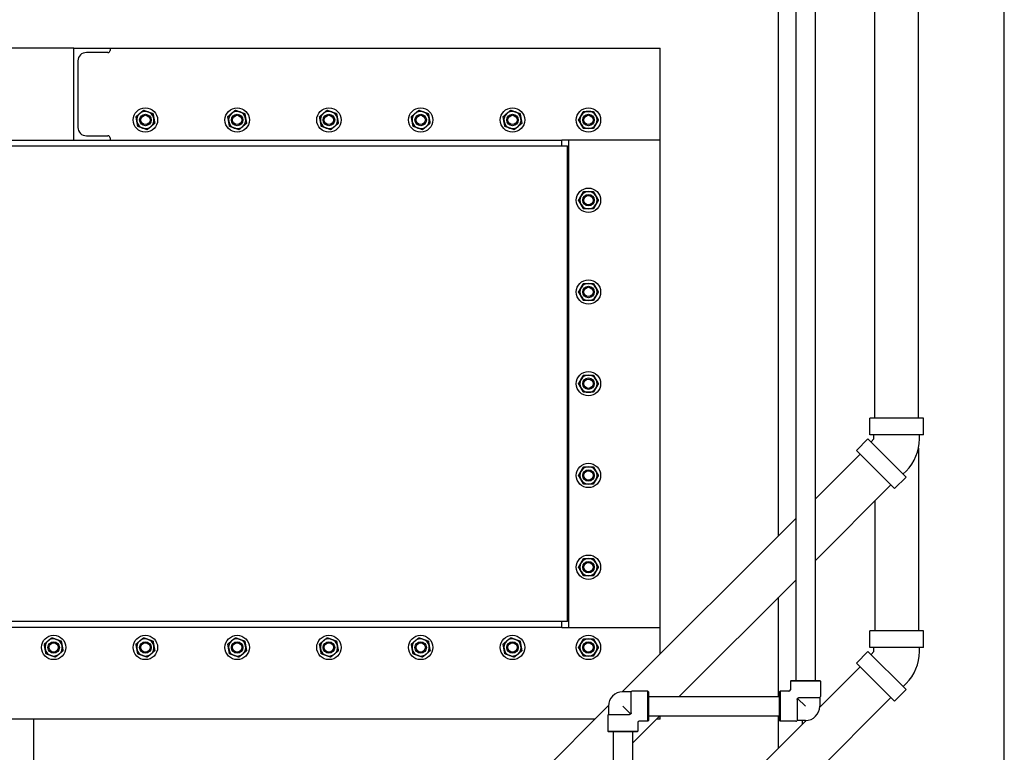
# Model space of a CAD drawing. Header units: inches. Extents: x 24 to 1128, y -58 to 748.
# Tile 327 of 656: x 451 to 494, y 606 to 638. Entities that reach past the tile are written whole.
import ezdxf

# ---------------------------------------------------------------- set-up
doc = ezdxf.new("R2010")
doc.units = ezdxf.units.IN
doc.header["$LTSCALE"] = 32
doc.header["$MEASUREMENT"] = 0
doc.layers.add('Dimension (ANSI)', color=7, linetype='Continuous', lineweight=25)
doc.layers.add('Visible (ANSI)', color=7, linetype='Continuous', lineweight=30)
doc.styles.add('Note Text (ANSI)', font='tahoma.ttf')
doc.dimstyles.new('SB Fraction-16 (ANSI)', dxfattribs={"dimscale": 32, "dimtxt": 0.125, "dimasz": 0.098425, "dimexe": 0.125, "dimexo": 0.0625, "dimgap": 0.031496, "dimtad": 0, "dimtih": 1, "dimtoh": 1, "dimdec": 4, "dimrnd": 1e-08, "dimzin": 0, "dimdsep": 46, "dimlunit": 5, "dimtxsty": 'Note Text (ANSI)', "dimcen": 0.09, "dimdle": 0.393701, "dimclrd": 256, "dimclre": 256, "dimclrt": 256, "dimadec": 0, "dimazin": 3, "dimtfac": 0.96, "dimtofl": 0, "dimtmove": 0, "dimatfit": 3, "dimfxl": 1, "dimfrac": 2, "dimtolj": 1, "dimtzin": 12, "dimlwd": -1, "dimlwe": -1, "dimarcsym": 0})

# ---------------------------------------------------------------- blocks, each defined once
blk = doc.blocks.new('*D19')
at = {"layer": 'Defpoints', "color": 0, "transparency": 16777216}
for p in [(494.281, 695.44), (330.501, 563.44), (494.281, 563.44)]:
    blk.add_point(p, dxfattribs=at)
at = {"layer": 'Dimension (ANSI)', "transparency": 16777216}
for p, q in [((492.281, 695.44), (326.501, 695.44)), ((330.501, 692.29), (330.501, 632.531)), ((330.501, 566.589), (330.501, 626.349)), ((492.281, 563.44), (326.501, 563.44))]:
    blk.add_line(p, q, dxfattribs=at)
for points in [[(329.976, 692.29), (331.026, 692.29), (330.501, 695.44)], [(329.976, 566.589), (331.026, 566.589), (330.501, 563.44)]]:
    blk.add_solid(points, dxfattribs=at)
at = {"layer": 'Dimension (ANSI)', "transparency": 16777216, "insert": (326.421, 631.523), "char_height": 4, "attachment_point": 1, "style": 'Note Text (ANSI)'}
blk.add_mtext('\\A1;132', dxfattribs=at)

msp = doc.modelspace()

# ---------------------------------------------------------------- linework, layer by layer
at = {"layer": 'Visible (ANSI)'}
for p, q in [((494.28063, 563.43978), (494.28063, 695.43978)), ((485.19159, 684.36904), (485.19159, 609.00428)), ((486.03159, 684.36904), (486.03159, 609.00428)), ((490.53909, 620.43154), (490.53909, 683.83772)), ((488.63909, 620.43154), (488.63909, 665.65029)), ((484.43909, 615.31504), (484.43909, 665.21904)), ((453.71813, 636.56478), (405.71813, 636.56478)), ((453.71813, 633.06478), (453.71813, 636.56478)), ((453.71813, 636.56478), (455.30213, 636.56478)), ((455.30213, 636.56478), (479.28063, 636.56478)), ((455.30213, 636.56478), (455.30213, 636.47278)), ((479.28063, 632.56478), (479.28063, 636.56478)), ((455.21013, 636.38078), (454.27013, 636.38078)), ((453.90213, 636.01278), (453.90213, 633.11678)), ((453.71813, 632.56478), (453.71813, 633.06478)), ((454.27013, 632.74878), (455.21013, 632.74878)), ((455.30213, 632.65678), (455.30213, 632.56478)), ((426.94495, 632.31478), (475.24154, 632.31478)), ((426.96813, 632.56478), (474.99154, 632.56478)), ((474.99154, 632.31478), (474.99154, 632.56478)), ((479.28063, 632.56478), (474.99154, 632.56478)), ((475.24154, 611.56478), (475.24154, 632.31478)), ((475.24154, 611.56478), (475.24154, 632.31478)), ((479.28063, 632.56478), (475.28063, 632.56478)), ((475.28063, 632.56478), (475.28063, 611.31478)), ((479.28063, 611.31478), (479.28063, 632.56478)), ((490.76459, 620.43154), (488.41359, 620.43154)), ((488.41359, 619.71354), (488.41359, 620.43154)), ((490.76459, 619.71354), (490.76459, 620.43154)), ((488.33928, 619.53414), (487.83158, 619.02643)), ((488.33928, 619.53414), (490.00169, 617.87173)), ((490.76459, 619.71354), (488.41359, 619.71354)), ((488.59909, 619.53161), (488.47045, 619.40297)), ((488.59909, 619.53161), (488.59909, 619.71354)), ((490.57909, 619.53161), (490.57909, 619.71354)), ((486.03159, 616.90754), (487.99103, 618.86698)), ((487.83158, 619.02643), (489.49399, 617.36403)), ((490.53909, 619.13563), (490.53909, 611.16198)), ((489.99916, 618.13154), (489.87052, 618.0029)), ((490.00169, 617.87173), (489.49399, 617.36403)), ((486.03159, 614.22054), (489.33453, 617.52348)), ((488.63909, 616.82804), (488.63909, 611.16198)), ((477.62793, 608.50388), (485.19159, 616.06754)), ((480.11033, 608.29928), (485.19159, 613.38054)), ((484.43909, 608.29928), (484.43909, 612.62804)), ((475.24154, 611.56478), (426.94495, 611.56478)), ((474.99154, 611.31478), (474.99154, 611.56478)), ((474.99154, 611.31478), (426.96813, 611.31478)), ((474.99154, 611.31478), (479.28063, 611.31478)), ((475.28063, 611.31478), (479.28063, 611.31478)), ((479.28063, 610.15658), (479.28063, 611.31478)), ((490.76459, 611.16198), (488.41359, 611.16198)), ((488.41359, 610.44398), (488.41359, 611.16198)), ((490.76459, 610.44398), (490.76459, 611.16198)), ((490.76459, 610.44398), (488.41359, 610.44398)), ((488.59909, 610.26205), (488.59909, 610.44398)), ((490.57909, 610.26205), (490.57909, 610.44398)), ((488.33928, 610.26458), (487.83158, 609.75688)), ((488.33928, 610.26458), (490.00169, 608.60217)), ((488.59909, 610.26205), (488.47045, 610.13341)), ((487.99103, 609.59742), (486.23547, 607.84186)), ((487.83158, 609.75688), (489.49399, 608.09447)), ((484.98659, 609.00428), (484.95534, 608.97303)), ((484.98659, 609.00428), (486.23659, 609.00428)), ((486.23659, 609.00428), (486.26784, 608.97303)), ((486.26784, 608.97303), (484.95534, 608.97303)), ((484.95534, 608.97303), (484.95534, 608.59803)), ((486.26784, 608.97303), (486.26784, 608.29878)), ((490.00169, 608.60217), (489.49399, 608.09447)), ((489.99916, 608.86198), (489.87052, 608.73334)), ((478.0157, 608.50428), (477.65033, 608.50428)), ((478.0157, 607.58285), (478.0157, 608.50428)), ((478.74408, 608.53553), (478.06983, 608.53553)), ((478.74408, 607.22303), (478.74408, 608.53553)), ((478.77533, 608.50428), (478.74408, 608.53553)), ((478.77533, 608.50428), (478.77533, 607.25428)), ((478.77533, 608.29928), (484.48659, 608.29928)), ((484.48659, 608.50428), (484.51784, 608.53553)), ((484.48659, 607.25428), (484.48659, 608.50428)), ((484.51784, 608.53553), (484.51784, 607.22303)), ((484.89284, 608.53553), (484.51784, 608.53553)), ((489.33453, 608.25392), (484.64995, 603.56934)), ((485.24622, 608.17571), (485.24622, 607.25428)), ((485.61159, 607.87928), (485.27221, 608.21866)), ((486.23659, 608.24465), (485.31517, 608.24465)), ((486.23659, 608.24465), (486.23659, 607.87928)), ((473.59689, 604.47284), (477.02573, 607.90168)), ((477.02533, 607.87928), (477.02533, 607.51391)), ((477.98971, 607.5399), (477.65033, 607.87928)), ((476.43883, 607.31478), (448.55213, 607.31478)), ((451.96813, 607.31478), (451.96813, 585.93978)), ((476.99408, 607.45978), (476.99408, 606.78553)), ((477.02533, 607.51391), (477.94676, 607.51391)), ((478.07033, 606.25928), (479.27033, 607.45928)), ((478.77533, 607.45928), (484.48659, 607.45928)), ((479.28063, 607.31478), (479.12583, 607.31478)), ((479.28063, 607.31478), (479.28063, 607.45928)), ((484.43909, 606.04549), (484.43909, 607.45928)), ((478.30658, 607.16053), (478.30658, 606.78553)), ((478.74408, 607.22303), (478.36908, 607.22303)), ((478.77533, 607.25428), (478.74408, 607.22303)), ((485.64901, 607.2554), (483.30645, 604.91284)), ((484.48659, 607.25428), (484.51784, 607.22303)), ((485.19209, 607.22303), (484.51784, 607.22303)), ((485.61159, 607.25428), (485.24622, 607.25428)), ((485.48909, 607.09549), (485.48909, 607.25428)), ((485.59409, 607.25428), (485.59409, 607.20049)), ((476.99408, 606.78553), (478.30658, 606.78553)), ((477.02533, 606.75428), (476.99408, 606.78553)), ((478.27533, 606.75428), (477.02533, 606.75428)), ((477.23033, 606.75428), (477.23033, 591.83478)), ((478.07033, 606.75428), (478.07033, 591.83478)), ((478.27533, 606.75428), (478.30658, 606.78553))]:
    msp.add_line(p, q, dxfattribs=at)
for centre, radius in [((456.84313, 633.43978), 0.53125), ((460.84313, 633.43978), 0.53125), ((464.84313, 633.43978), 0.53125), ((468.84313, 633.43978), 0.53125), ((472.84313, 633.43978), 0.53125), ((476.15563, 633.43978), 0.53125), ((456.84313, 633.43978), 0.25014), ((456.84313, 633.43978), 0.25), ((456.84313, 633.43978), 0.20281), ((460.84313, 633.43978), 0.25014), ((460.84313, 633.43978), 0.25), ((460.84313, 633.43978), 0.20281), ((464.84313, 633.43978), 0.25014), ((464.84313, 633.43978), 0.25), ((464.84313, 633.43978), 0.20281), ((468.84313, 633.43978), 0.25014), ((468.84313, 633.43978), 0.25), ((468.84313, 633.43978), 0.20281), ((472.84313, 633.43978), 0.25014), ((472.84313, 633.43978), 0.25), ((472.84313, 633.43978), 0.20281), ((476.15563, 633.43978), 0.25014), ((476.15563, 633.43978), 0.25), ((476.15563, 633.43978), 0.20281), ((476.15563, 629.93978), 0.53125), ((476.15563, 629.93978), 0.25014), ((476.15563, 629.93978), 0.25), ((476.15563, 629.93978), 0.20281), ((476.15563, 625.93978), 0.53125), ((476.15563, 625.93978), 0.25014), ((476.15563, 625.93978), 0.25), ((476.15563, 625.93978), 0.20281), ((476.15563, 621.93978), 0.53125), ((476.15563, 621.93978), 0.25014), ((476.15563, 621.93978), 0.25), ((476.15563, 621.93978), 0.20281), ((476.15563, 617.93978), 0.53125), ((476.15563, 617.93978), 0.25014), ((476.15563, 617.93978), 0.25), ((476.15563, 617.93978), 0.20281), ((476.15563, 613.93978), 0.53125), ((476.15563, 613.93978), 0.25014), ((476.15563, 613.93978), 0.25), ((476.15563, 613.93978), 0.20281), ((452.84313, 610.43978), 0.53125), ((456.84313, 610.43978), 0.53125), ((460.84313, 610.43978), 0.53125), ((464.84313, 610.43978), 0.53125), ((468.84313, 610.43978), 0.53125), ((472.84313, 610.43978), 0.53125), ((476.15563, 610.43978), 0.53125), ((452.84313, 610.43978), 0.25014), ((452.84313, 610.43978), 0.25), ((452.84313, 610.43978), 0.20281), ((456.84313, 610.43978), 0.25014), ((456.84313, 610.43978), 0.25), ((456.84313, 610.43978), 0.20281), ((460.84313, 610.43978), 0.25014), ((460.84313, 610.43978), 0.25), ((460.84313, 610.43978), 0.20281), ((464.84313, 610.43978), 0.25014), ((464.84313, 610.43978), 0.25), ((464.84313, 610.43978), 0.20281), ((468.84313, 610.43978), 0.25014), ((468.84313, 610.43978), 0.25), ((468.84313, 610.43978), 0.20281), ((472.84313, 610.43978), 0.25014), ((472.84313, 610.43978), 0.25), ((472.84313, 610.43978), 0.20281), ((476.15563, 610.43978), 0.25014), ((476.15563, 610.43978), 0.25), ((476.15563, 610.43978), 0.20281)]:
    msp.add_circle(centre, radius, dxfattribs=at)
for centre, radius, start, end in [((455.21013, 636.47278), 0.092, 270, 0), ((454.27013, 636.01278), 0.368, 90, 180), ((456.84313, 633.43978), 0.375, 130.16068, 190.16068), ((456.84313, 633.43978), 0.375, 70.16068, 130.16068), ((456.84313, 633.43978), 0.375, 10.16068, 70.16068), ((456.84313, 633.43978), 0.375, 310.16068, 10.16068), ((460.84313, 633.43978), 0.375, 130.16068, 190.16068), ((460.84313, 633.43978), 0.375, 70.16068, 130.16068), ((460.84313, 633.43978), 0.375, 10.16068, 70.16068), ((460.84313, 633.43978), 0.375, 310.16068, 10.16068), ((464.84313, 633.43978), 0.375, 130.16068, 190.16068), ((464.84313, 633.43978), 0.375, 70.16068, 130.16068), ((464.84313, 633.43978), 0.375, 10.16068, 70.16068), ((464.84313, 633.43978), 0.375, 310.16068, 10.16068), ((468.84313, 633.43978), 0.375, 130.16068, 190.16068), ((468.84313, 633.43978), 0.375, 70.16068, 130.16068), ((468.84313, 633.43978), 0.375, 10.16068, 70.16068), ((468.84313, 633.43978), 0.375, 310.16068, 10.16068), ((472.84313, 633.43978), 0.375, 130.16068, 190.16068), ((472.84313, 633.43978), 0.375, 70.16068, 130.16068), ((472.84313, 633.43978), 0.375, 10.16068, 70.16068), ((472.84313, 633.43978), 0.375, 310.16068, 10.16068), ((476.15563, 633.43978), 0.375, 150, 210), ((476.15563, 633.43978), 0.375, 90, 150), ((476.15563, 633.43978), 0.375, 30, 90), ((476.15563, 633.43978), 0.375, 330, 30), ((454.27013, 633.11678), 0.368, 180, 270), ((456.84313, 633.43978), 0.375, 190.16068, 250.16068), ((456.84313, 633.43978), 0.375, 250.16068, 310.16068), ((460.84313, 633.43978), 0.375, 190.16068, 250.16068), ((460.84313, 633.43978), 0.375, 250.16068, 310.16068), ((464.84313, 633.43978), 0.375, 190.16068, 250.16068), ((464.84313, 633.43978), 0.375, 250.16068, 310.16068), ((468.84313, 633.43978), 0.375, 190.16068, 250.16068), ((468.84313, 633.43978), 0.375, 250.16068, 310.16068), ((472.84313, 633.43978), 0.375, 190.16068, 250.16068), ((472.84313, 633.43978), 0.375, 250.16068, 310.16068), ((476.15563, 633.43978), 0.375, 210, 270), ((476.15563, 633.43978), 0.375, 270, 330), ((455.21013, 632.65678), 0.092, 0, 90), ((476.15563, 629.93978), 0.375, 150, 210), ((476.15563, 629.93978), 0.375, 90, 150), ((476.15563, 629.93978), 0.375, 30, 90), ((476.15563, 629.93978), 0.375, 330, 30), ((476.15563, 629.93978), 0.375, 210, 270), ((476.15563, 629.93978), 0.375, 270, 330), ((476.15563, 625.93978), 0.375, 90, 150), ((476.15563, 625.93978), 0.375, 30, 90), ((476.15563, 625.93978), 0.375, 150, 210), ((476.15563, 625.93978), 0.375, 210, 270), ((476.15563, 625.93978), 0.375, 270, 330), ((476.15563, 625.93978), 0.375, 330, 30), ((476.15563, 621.93978), 0.375, 90, 150), ((476.15563, 621.93978), 0.375, 30, 90), ((476.15563, 621.93978), 0.375, 150, 210), ((476.15563, 621.93978), 0.375, 330, 30), ((476.15563, 621.93978), 0.375, 210, 270), ((476.15563, 621.93978), 0.375, 270, 330), ((488.59909, 619.53161), 1.98, 315, 0), ((476.15563, 617.93978), 0.375, 150, 210), ((476.15563, 617.93978), 0.375, 90, 150), ((476.15563, 617.93978), 0.375, 30, 90), ((476.15563, 617.93978), 0.375, 330, 30), ((476.15563, 617.93978), 0.375, 210, 270), ((476.15563, 617.93978), 0.375, 270, 330), ((476.15563, 613.93978), 0.375, 90, 150), ((476.15563, 613.93978), 0.375, 30, 90), ((476.15563, 613.93978), 0.375, 150, 210), ((476.15563, 613.93978), 0.375, 210, 270), ((476.15563, 613.93978), 0.375, 270, 330), ((476.15563, 613.93978), 0.375, 330, 30), ((452.84313, 610.43978), 0.375, 130.16068, 190.16068), ((452.84313, 610.43978), 0.375, 70.16068, 130.16068), ((452.84313, 610.43978), 0.375, 10.16068, 70.16068), ((456.84313, 610.43978), 0.375, 130.16068, 190.16068), ((456.84313, 610.43978), 0.375, 70.16068, 130.16068), ((456.84313, 610.43978), 0.375, 10.16068, 70.16068), ((460.84313, 610.43978), 0.375, 130.16068, 190.16068), ((460.84313, 610.43978), 0.375, 70.16068, 130.16068), ((460.84313, 610.43978), 0.375, 10.16068, 70.16068), ((464.84313, 610.43978), 0.375, 130.16068, 190.16068), ((464.84313, 610.43978), 0.375, 70.16068, 130.16068), ((464.84313, 610.43978), 0.375, 10.16068, 70.16068), ((468.84313, 610.43978), 0.375, 130.16068, 190.16068), ((468.84313, 610.43978), 0.375, 70.16068, 130.16068), ((468.84313, 610.43978), 0.375, 10.16068, 70.16068), ((472.84313, 610.43978), 0.375, 130.16068, 190.16068), ((472.84313, 610.43978), 0.375, 70.16068, 130.16068), ((472.84313, 610.43978), 0.375, 10.16068, 70.16068), ((476.15563, 610.43978), 0.375, 90, 150), ((476.15563, 610.43978), 0.375, 30, 90), ((452.84313, 610.43978), 0.375, 190.16068, 250.16068), ((452.84313, 610.43978), 0.375, 310.16068, 10.16068), ((456.84313, 610.43978), 0.375, 190.16068, 250.16068), ((456.84313, 610.43978), 0.375, 310.16068, 10.16068), ((460.84313, 610.43978), 0.375, 190.16068, 250.16068), ((460.84313, 610.43978), 0.375, 310.16068, 10.16068), ((464.84313, 610.43978), 0.375, 190.16068, 250.16068), ((464.84313, 610.43978), 0.375, 310.16068, 10.16068), ((468.84313, 610.43978), 0.375, 190.16068, 250.16068), ((468.84313, 610.43978), 0.375, 310.16068, 10.16068), ((472.84313, 610.43978), 0.375, 190.16068, 250.16068), ((472.84313, 610.43978), 0.375, 310.16068, 10.16068), ((476.15563, 610.43978), 0.375, 150, 210), ((476.15563, 610.43978), 0.375, 330, 30), ((452.84313, 610.43978), 0.375, 250.16068, 310.16068), ((456.84313, 610.43978), 0.375, 250.16068, 310.16068), ((460.84313, 610.43978), 0.375, 250.16068, 310.16068), ((464.84313, 610.43978), 0.375, 250.16068, 310.16068), ((468.84313, 610.43978), 0.375, 250.16068, 310.16068), ((472.84313, 610.43978), 0.375, 250.16068, 310.16068), ((476.15563, 610.43978), 0.375, 210, 270), ((476.15563, 610.43978), 0.375, 270, 330), ((488.59909, 610.26205), 1.98, 315, 0), ((484.89284, 608.59803), 0.0625, 270, 0), ((477.65033, 607.87928), 0.625, 90, 180), ((478.06983, 608.47303), 0.0625, 90, 150), ((486.20534, 608.29878), 0.0625, 300, 0), ((485.61159, 607.87928), 0.625, 270, 0), ((477.05658, 607.45978), 0.0625, 120, 180), ((478.36908, 607.16053), 0.0625, 90, 180), ((485.19209, 607.28553), 0.0625, 270, 330)]:
    msp.add_arc(centre, radius, start, end, dxfattribs=at)
for points in [[(456.43582, 633.58674), (456.52449, 633.66157), (456.60128, 633.72637)], [(456.47401, 633.37363), (456.45629, 633.47253), (456.43582, 633.58674)], [(456.60128, 633.72637), (456.67807, 633.79117), (456.76675, 633.866)], [(456.76675, 633.866), (456.87588, 633.82662), (456.9704, 633.79252)], [(456.9704, 633.79252), (457.06492, 633.75842), (457.17406, 633.71904)], [(457.17406, 633.71904), (457.19453, 633.60484), (457.21225, 633.50593)], [(457.21225, 633.50593), (457.22998, 633.40703), (457.25045, 633.29282)], [(460.43582, 633.58674), (460.52449, 633.66157), (460.60128, 633.72637)], [(460.47401, 633.37363), (460.45629, 633.47253), (460.43582, 633.58674)], [(460.60128, 633.72637), (460.67807, 633.79117), (460.76675, 633.866)], [(460.76675, 633.866), (460.87588, 633.82662), (460.9704, 633.79252)], [(460.9704, 633.79252), (461.06492, 633.75842), (461.17406, 633.71904)], [(461.17406, 633.71904), (461.19453, 633.60484), (461.21225, 633.50593)], [(461.21225, 633.50593), (461.22998, 633.40703), (461.25045, 633.29282)], [(464.43582, 633.58674), (464.52449, 633.66157), (464.60128, 633.72637)], [(464.47401, 633.37363), (464.45629, 633.47253), (464.43582, 633.58674)], [(464.60128, 633.72637), (464.67807, 633.79117), (464.76675, 633.866)], [(464.76675, 633.866), (464.87588, 633.82662), (464.9704, 633.79252)], [(464.9704, 633.79252), (465.06492, 633.75842), (465.17406, 633.71904)], [(465.17406, 633.71904), (465.19453, 633.60484), (465.21225, 633.50593)], [(465.21225, 633.50593), (465.22998, 633.40703), (465.25045, 633.29282)], [(468.43582, 633.58674), (468.52449, 633.66157), (468.60128, 633.72637)], [(468.47401, 633.37363), (468.45629, 633.47253), (468.43582, 633.58674)], [(468.60128, 633.72637), (468.67807, 633.79117), (468.76675, 633.866)], [(468.76675, 633.866), (468.87588, 633.82662), (468.9704, 633.79252)], [(468.9704, 633.79252), (469.06492, 633.75842), (469.17406, 633.71904)], [(469.17406, 633.71904), (469.19453, 633.60484), (469.21225, 633.50593)], [(469.21225, 633.50593), (469.22998, 633.40703), (469.25045, 633.29282)], [(472.43582, 633.58674), (472.52449, 633.66157), (472.60128, 633.72637)], [(472.47401, 633.37363), (472.45629, 633.47253), (472.43582, 633.58674)], [(472.60128, 633.72637), (472.67807, 633.79117), (472.76675, 633.866)], [(472.76675, 633.866), (472.87588, 633.82662), (472.9704, 633.79252)], [(472.9704, 633.79252), (473.06492, 633.75842), (473.17406, 633.71904)], [(473.17406, 633.71904), (473.19453, 633.60484), (473.21225, 633.50593)], [(473.21225, 633.50593), (473.22998, 633.40703), (473.25045, 633.29282)], [(475.72262, 633.43978), (475.78063, 633.54026), (475.83087, 633.62728)], [(475.83087, 633.62728), (475.88111, 633.7143), (475.93913, 633.81478)], [(475.93913, 633.81478), (476.05515, 633.81478), (476.15563, 633.81478)], [(476.15563, 633.81478), (476.25611, 633.81478), (476.37214, 633.81478)], [(476.37214, 633.81478), (476.43015, 633.7143), (476.48039, 633.62728)], [(476.48039, 633.62728), (476.53063, 633.54026), (476.58865, 633.43978)], [(456.51221, 633.16052), (456.49174, 633.27472), (456.47401, 633.37363)], [(456.71586, 633.08704), (456.62135, 633.12114), (456.51221, 633.16052)], [(456.91952, 633.01356), (456.81038, 633.05294), (456.71586, 633.08704)], [(457.08498, 633.15319), (457.00819, 633.08839), (456.91952, 633.01356)], [(457.25045, 633.29282), (457.16177, 633.21799), (457.08498, 633.15319)], [(460.51221, 633.16052), (460.49174, 633.27472), (460.47401, 633.37363)], [(460.71586, 633.08704), (460.62135, 633.12114), (460.51221, 633.16052)], [(460.91952, 633.01356), (460.81038, 633.05294), (460.71586, 633.08704)], [(461.08498, 633.15319), (461.00819, 633.08839), (460.91952, 633.01356)], [(461.25045, 633.29282), (461.16177, 633.21799), (461.08498, 633.15319)], [(464.51221, 633.16052), (464.49174, 633.27472), (464.47401, 633.37363)], [(464.71586, 633.08704), (464.62135, 633.12114), (464.51221, 633.16052)], [(464.91952, 633.01356), (464.81038, 633.05294), (464.71586, 633.08704)], [(465.08498, 633.15319), (465.00819, 633.08839), (464.91952, 633.01356)], [(465.25045, 633.29282), (465.16177, 633.21799), (465.08498, 633.15319)], [(468.51221, 633.16052), (468.49174, 633.27472), (468.47401, 633.37363)], [(468.71586, 633.08704), (468.62135, 633.12114), (468.51221, 633.16052)], [(468.91952, 633.01356), (468.81038, 633.05294), (468.71586, 633.08704)], [(469.08498, 633.15319), (469.00819, 633.08839), (468.91952, 633.01356)], [(469.25045, 633.29282), (469.16177, 633.21799), (469.08498, 633.15319)], [(472.51221, 633.16052), (472.49174, 633.27472), (472.47401, 633.37363)], [(472.71586, 633.08704), (472.62135, 633.12114), (472.51221, 633.16052)], [(472.91952, 633.01356), (472.81038, 633.05294), (472.71586, 633.08704)], [(473.08498, 633.15319), (473.00819, 633.08839), (472.91952, 633.01356)], [(473.25045, 633.29282), (473.16177, 633.21799), (473.08498, 633.15319)], [(475.83087, 633.25228), (475.78063, 633.3393), (475.72262, 633.43978)], [(475.93913, 633.06478), (475.88111, 633.16526), (475.83087, 633.25228)], [(476.15563, 633.06478), (476.05515, 633.06478), (475.93913, 633.06478)], [(476.37214, 633.06478), (476.25611, 633.06478), (476.15563, 633.06478)], [(476.48039, 633.25228), (476.43015, 633.16526), (476.37214, 633.06478)], [(476.58865, 633.43978), (476.53063, 633.3393), (476.48039, 633.25228)], [(475.72262, 629.93978), (475.78063, 630.04026), (475.83087, 630.12728)], [(475.83087, 630.12728), (475.88111, 630.2143), (475.93913, 630.31478)], [(475.93913, 630.31478), (476.05515, 630.31478), (476.15563, 630.31478)], [(476.15563, 630.31478), (476.25611, 630.31478), (476.37214, 630.31478)], [(476.37214, 630.31478), (476.43015, 630.2143), (476.48039, 630.12728)], [(476.48039, 630.12728), (476.53063, 630.04026), (476.58865, 629.93978)], [(475.83087, 629.75228), (475.78063, 629.8393), (475.72262, 629.93978)], [(475.93913, 629.56478), (475.88111, 629.66526), (475.83087, 629.75228)], [(476.48039, 629.75228), (476.43015, 629.66526), (476.37214, 629.56478)], [(476.58865, 629.93978), (476.53063, 629.8393), (476.48039, 629.75228)], [(476.15563, 629.56478), (476.05515, 629.56478), (475.93913, 629.56478)], [(476.37214, 629.56478), (476.25611, 629.56478), (476.15563, 629.56478)], [(475.83087, 626.12728), (475.88111, 626.2143), (475.93913, 626.31478)], [(475.93913, 626.31478), (476.05515, 626.31478), (476.15563, 626.31478)], [(476.15563, 626.31478), (476.25611, 626.31478), (476.37214, 626.31478)], [(476.37214, 626.31478), (476.43015, 626.2143), (476.48039, 626.12728)], [(475.72262, 625.93978), (475.78063, 626.04026), (475.83087, 626.12728)], [(475.83087, 625.75228), (475.78063, 625.8393), (475.72262, 625.93978)], [(475.93913, 625.56478), (475.88111, 625.66526), (475.83087, 625.75228)], [(476.48039, 625.75228), (476.43015, 625.66526), (476.37214, 625.56478)], [(476.48039, 626.12728), (476.53063, 626.04026), (476.58865, 625.93978)], [(476.58865, 625.93978), (476.53063, 625.8393), (476.48039, 625.75228)], [(476.15563, 625.56478), (476.05515, 625.56478), (475.93913, 625.56478)], [(476.37214, 625.56478), (476.25611, 625.56478), (476.15563, 625.56478)], [(475.83087, 622.12728), (475.88111, 622.2143), (475.93913, 622.31478)], [(475.93913, 622.31478), (476.05515, 622.31478), (476.15563, 622.31478)], [(476.15563, 622.31478), (476.25611, 622.31478), (476.37214, 622.31478)], [(476.37214, 622.31478), (476.43015, 622.2143), (476.48039, 622.12728)], [(475.72262, 621.93978), (475.78063, 622.04026), (475.83087, 622.12728)], [(475.83087, 621.75228), (475.78063, 621.8393), (475.72262, 621.93978)], [(476.48039, 622.12728), (476.53063, 622.04026), (476.58865, 621.93978)], [(476.58865, 621.93978), (476.53063, 621.8393), (476.48039, 621.75228)], [(475.93913, 621.56478), (475.88111, 621.66526), (475.83087, 621.75228)], [(476.15563, 621.56478), (476.05515, 621.56478), (475.93913, 621.56478)], [(476.37214, 621.56478), (476.25611, 621.56478), (476.15563, 621.56478)], [(476.48039, 621.75228), (476.43015, 621.66526), (476.37214, 621.56478)], [(475.72262, 617.93978), (475.78063, 618.04026), (475.83087, 618.12728)], [(475.83087, 618.12728), (475.88111, 618.2143), (475.93913, 618.31478)], [(475.93913, 618.31478), (476.05515, 618.31478), (476.15563, 618.31478)], [(476.15563, 618.31478), (476.25611, 618.31478), (476.37214, 618.31478)], [(476.37214, 618.31478), (476.43015, 618.2143), (476.48039, 618.12728)], [(476.48039, 618.12728), (476.53063, 618.04026), (476.58865, 617.93978)], [(475.83087, 617.75228), (475.78063, 617.8393), (475.72262, 617.93978)], [(475.93913, 617.56478), (475.88111, 617.66526), (475.83087, 617.75228)], [(476.48039, 617.75228), (476.43015, 617.66526), (476.37214, 617.56478)], [(476.58865, 617.93978), (476.53063, 617.8393), (476.48039, 617.75228)], [(476.15563, 617.56478), (476.05515, 617.56478), (475.93913, 617.56478)], [(476.37214, 617.56478), (476.25611, 617.56478), (476.15563, 617.56478)], [(475.83087, 614.12728), (475.88111, 614.2143), (475.93913, 614.31478)], [(475.93913, 614.31478), (476.05515, 614.31478), (476.15563, 614.31478)], [(476.15563, 614.31478), (476.25611, 614.31478), (476.37214, 614.31478)], [(476.37214, 614.31478), (476.43015, 614.2143), (476.48039, 614.12728)], [(475.72262, 613.93978), (475.78063, 614.04026), (475.83087, 614.12728)], [(475.83087, 613.75228), (475.78063, 613.8393), (475.72262, 613.93978)], [(475.93913, 613.56478), (475.88111, 613.66526), (475.83087, 613.75228)], [(476.48039, 613.75228), (476.43015, 613.66526), (476.37214, 613.56478)], [(476.48039, 614.12728), (476.53063, 614.04026), (476.58865, 613.93978)], [(476.58865, 613.93978), (476.53063, 613.8393), (476.48039, 613.75228)], [(476.15563, 613.56478), (476.05515, 613.56478), (475.93913, 613.56478)], [(476.37214, 613.56478), (476.25611, 613.56478), (476.15563, 613.56478)], [(452.43582, 610.58674), (452.52449, 610.66157), (452.60128, 610.72637)], [(452.60128, 610.72637), (452.67807, 610.79117), (452.76675, 610.866)], [(452.76675, 610.866), (452.87588, 610.82662), (452.9704, 610.79252)], [(452.9704, 610.79252), (453.06492, 610.75842), (453.17406, 610.71904)], [(453.17406, 610.71904), (453.19453, 610.60484), (453.21225, 610.50593)], [(456.43582, 610.58674), (456.52449, 610.66157), (456.60128, 610.72637)], [(456.60128, 610.72637), (456.67807, 610.79117), (456.76675, 610.866)], [(456.76675, 610.866), (456.87588, 610.82662), (456.9704, 610.79252)], [(456.9704, 610.79252), (457.06492, 610.75842), (457.17406, 610.71904)], [(457.17406, 610.71904), (457.19453, 610.60484), (457.21225, 610.50593)], [(460.43582, 610.58674), (460.52449, 610.66157), (460.60128, 610.72637)], [(460.60128, 610.72637), (460.67807, 610.79117), (460.76675, 610.866)], [(460.76675, 610.866), (460.87588, 610.82662), (460.9704, 610.79252)], [(460.9704, 610.79252), (461.06492, 610.75842), (461.17406, 610.71904)], [(461.17406, 610.71904), (461.19453, 610.60484), (461.21225, 610.50593)], [(464.43582, 610.58674), (464.52449, 610.66157), (464.60128, 610.72637)], [(464.60128, 610.72637), (464.67807, 610.79117), (464.76675, 610.866)], [(464.76675, 610.866), (464.87588, 610.82662), (464.9704, 610.79252)], [(464.9704, 610.79252), (465.06492, 610.75842), (465.17406, 610.71904)], [(465.17406, 610.71904), (465.19453, 610.60484), (465.21225, 610.50593)], [(468.43582, 610.58674), (468.52449, 610.66157), (468.60128, 610.72637)], [(468.60128, 610.72637), (468.67807, 610.79117), (468.76675, 610.866)], [(468.76675, 610.866), (468.87588, 610.82662), (468.9704, 610.79252)], [(468.9704, 610.79252), (469.06492, 610.75842), (469.17406, 610.71904)], [(469.17406, 610.71904), (469.19453, 610.60484), (469.21225, 610.50593)], [(472.43582, 610.58674), (472.52449, 610.66157), (472.60128, 610.72637)], [(472.60128, 610.72637), (472.67807, 610.79117), (472.76675, 610.866)], [(472.76675, 610.866), (472.87588, 610.82662), (472.9704, 610.79252)], [(472.9704, 610.79252), (473.06492, 610.75842), (473.17406, 610.71904)], [(473.17406, 610.71904), (473.19453, 610.60484), (473.21225, 610.50593)], [(475.83087, 610.62728), (475.88111, 610.7143), (475.93913, 610.81478)], [(475.93913, 610.81478), (476.05515, 610.81478), (476.15563, 610.81478)], [(476.15563, 610.81478), (476.25611, 610.81478), (476.37214, 610.81478)], [(476.37214, 610.81478), (476.43015, 610.7143), (476.48039, 610.62728)], [(452.47401, 610.37363), (452.45629, 610.47253), (452.43582, 610.58674)], [(452.51221, 610.16052), (452.49174, 610.27472), (452.47401, 610.37363)], [(453.25045, 610.29282), (453.16177, 610.21799), (453.08498, 610.15319)], [(453.21225, 610.50593), (453.22998, 610.40703), (453.25045, 610.29282)], [(456.47401, 610.37363), (456.45629, 610.47253), (456.43582, 610.58674)], [(456.51221, 610.16052), (456.49174, 610.27472), (456.47401, 610.37363)], [(457.25045, 610.29282), (457.16177, 610.21799), (457.08498, 610.15319)], [(457.21225, 610.50593), (457.22998, 610.40703), (457.25045, 610.29282)], [(460.47401, 610.37363), (460.45629, 610.47253), (460.43582, 610.58674)], [(460.51221, 610.16052), (460.49174, 610.27472), (460.47401, 610.37363)], [(461.25045, 610.29282), (461.16177, 610.21799), (461.08498, 610.15319)], [(461.21225, 610.50593), (461.22998, 610.40703), (461.25045, 610.29282)], [(464.47401, 610.37363), (464.45629, 610.47253), (464.43582, 610.58674)], [(464.51221, 610.16052), (464.49174, 610.27472), (464.47401, 610.37363)], [(465.25045, 610.29282), (465.16177, 610.21799), (465.08498, 610.15319)], [(465.21225, 610.50593), (465.22998, 610.40703), (465.25045, 610.29282)], [(468.47401, 610.37363), (468.45629, 610.47253), (468.43582, 610.58674)], [(468.51221, 610.16052), (468.49174, 610.27472), (468.47401, 610.37363)], [(469.25045, 610.29282), (469.16177, 610.21799), (469.08498, 610.15319)], [(469.21225, 610.50593), (469.22998, 610.40703), (469.25045, 610.29282)], [(472.47401, 610.37363), (472.45629, 610.47253), (472.43582, 610.58674)], [(472.51221, 610.16052), (472.49174, 610.27472), (472.47401, 610.37363)], [(473.25045, 610.29282), (473.16177, 610.21799), (473.08498, 610.15319)], [(473.21225, 610.50593), (473.22998, 610.40703), (473.25045, 610.29282)], [(475.72262, 610.43978), (475.78063, 610.54026), (475.83087, 610.62728)], [(475.83087, 610.25228), (475.78063, 610.3393), (475.72262, 610.43978)], [(476.48039, 610.62728), (476.53063, 610.54026), (476.58865, 610.43978)], [(476.58865, 610.43978), (476.53063, 610.3393), (476.48039, 610.25228)], [(452.71586, 610.08704), (452.62135, 610.12114), (452.51221, 610.16052)], [(452.91952, 610.01356), (452.81038, 610.05294), (452.71586, 610.08704)], [(453.08498, 610.15319), (453.00819, 610.08839), (452.91952, 610.01356)], [(456.71586, 610.08704), (456.62135, 610.12114), (456.51221, 610.16052)], [(456.91952, 610.01356), (456.81038, 610.05294), (456.71586, 610.08704)], [(457.08498, 610.15319), (457.00819, 610.08839), (456.91952, 610.01356)], [(460.71586, 610.08704), (460.62135, 610.12114), (460.51221, 610.16052)], [(460.91952, 610.01356), (460.81038, 610.05294), (460.71586, 610.08704)], [(461.08498, 610.15319), (461.00819, 610.08839), (460.91952, 610.01356)], [(464.71586, 610.08704), (464.62135, 610.12114), (464.51221, 610.16052)], [(464.91952, 610.01356), (464.81038, 610.05294), (464.71586, 610.08704)], [(465.08498, 610.15319), (465.00819, 610.08839), (464.91952, 610.01356)], [(468.71586, 610.08704), (468.62135, 610.12114), (468.51221, 610.16052)], [(468.91952, 610.01356), (468.81038, 610.05294), (468.71586, 610.08704)], [(469.08498, 610.15319), (469.00819, 610.08839), (468.91952, 610.01356)], [(472.71586, 610.08704), (472.62135, 610.12114), (472.51221, 610.16052)], [(472.91952, 610.01356), (472.81038, 610.05294), (472.71586, 610.08704)], [(473.08498, 610.15319), (473.00819, 610.08839), (472.91952, 610.01356)], [(475.93913, 610.06478), (475.88111, 610.16526), (475.83087, 610.25228)], [(476.15563, 610.06478), (476.05515, 610.06478), (475.93913, 610.06478)], [(476.37214, 610.06478), (476.25611, 610.06478), (476.15563, 610.06478)], [(476.48039, 610.25228), (476.43015, 610.16526), (476.37214, 610.06478)]]:
    msp.add_rational_spline(points, [1, 1.0379548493, 1], degree=2, dxfattribs=at)
for points, knots in [([(485.24622, 608.17571), (485.24622, 608.17883), (485.24658, 608.18192), (485.24802, 608.18793), (485.24907, 608.1908), (485.25259, 608.1979), (485.25541, 608.20181), (485.2621, 608.20953), (485.26689, 608.21428), (485.27221, 608.21866)], [-0.251093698, -0.251093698, -0.251093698, -0.251093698, -0.216806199, -0.216806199, -0.183024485, -0.183024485, -0.13062137, -0.13062137, -0.074070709, -0.074070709, -0.074070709, -0.074070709]), ([(485.27221, 608.21866), (485.27305, 608.21967), (485.27389, 608.22067), (485.27814, 608.22549), (485.28216, 608.22955), (485.28981, 608.23602), (485.29374, 608.23876), (485.3047, 608.24392), (485.31056, 608.24465), (485.31517, 608.24465)], [-0.100035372, -0.100035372, -0.100035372, -0.100035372, -0.093175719, -0.093175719, -0.06597253, -0.06597253, -0.039834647, -0.039834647, 0, 0, 0, 0]), ([(477.98971, 607.5399), (477.98888, 607.53889), (477.98803, 607.53789), (477.98378, 607.53307), (477.97976, 607.52901), (477.97212, 607.52254), (477.96819, 607.5198), (477.95722, 607.51464), (477.95136, 607.51391), (477.94676, 607.51391)], [-0.100035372, -0.100035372, -0.100035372, -0.100035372, -0.093175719, -0.093175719, -0.06597253, -0.06597253, -0.039834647, -0.039834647, 0, 0, 0, 0]), ([(478.0157, 607.58285), (478.0157, 607.57973), (478.01535, 607.57664), (478.0139, 607.57063), (478.01285, 607.56776), (478.00933, 607.56066), (478.00651, 607.55675), (477.99982, 607.54903), (477.99503, 607.54428), (477.98971, 607.5399)], [-0.251093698, -0.251093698, -0.251093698, -0.251093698, -0.216806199, -0.216806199, -0.183024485, -0.183024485, -0.13062137, -0.13062137, -0.074070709, -0.074070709, -0.074070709, -0.074070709])]:
    msp.add_open_spline(points, degree=3, knots=knots, dxfattribs=at)

# ---------------------------------------------------------------- dimensions: what is measured, and where the dimension line sits
at = {"layer": 'Dimension (ANSI)'}
dim = msp.add_linear_dim(base=(330.50111, 563.43978), p1=(494.28063, 695.43978), p2=(494.28063, 563.43978), angle=90, dimstyle='SB Fraction-16 (ANSI)', override={"dimgap": 0.031496, "dimdec": 4, "dimtol": 0, "dimlim": 0, "dimtp": 0, "dimtm": 0, "dimtdec": 2, "dimatfit": 1}, dxfattribs=at)
dim.commit()
dim.dimension.update_dxf_attribs({"geometry": '*D19', "text_midpoint": (330.50111, 629.43978), "dimtype": 160})

doc.saveas('drawing.dxf')
